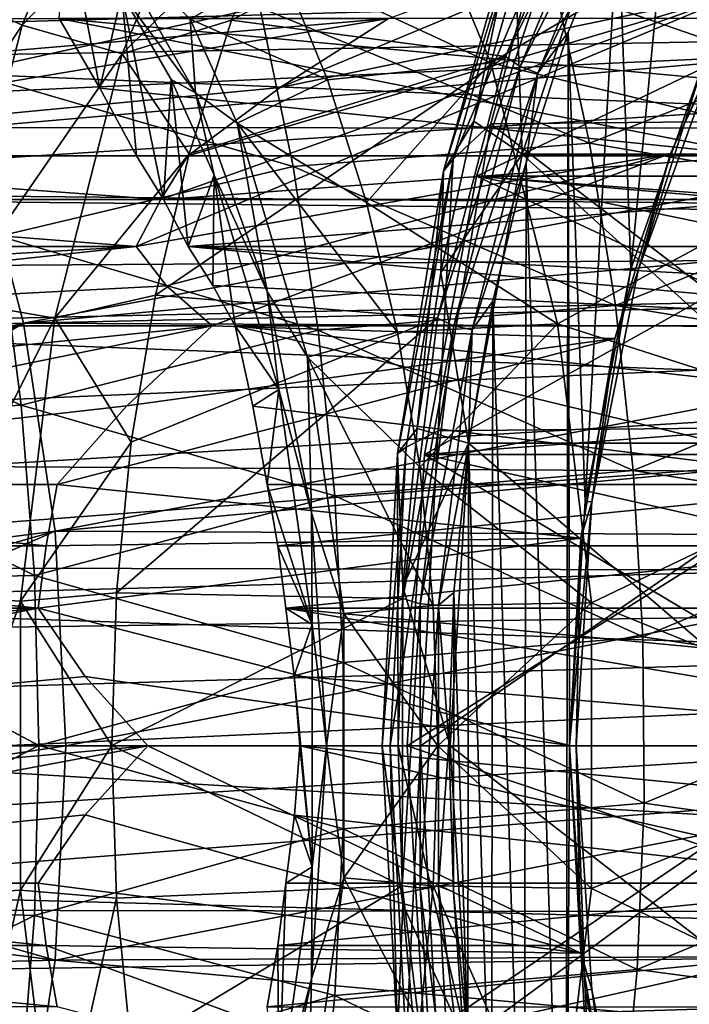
# Model space of a CAD drawing. Header units: metres. Extents: x -62 to 300, y -109 to 109.
# Tile 466 of 656: x -8.19 to -4.5, y 74.88 to 80.29. Entities that reach past the tile are written whole.
import ezdxf

# ---------------------------------------------------------------- set-up
doc = ezdxf.new("R2010")
doc.units = ezdxf.units.M
doc.layers.add('solid_500635', color=7, linetype='CONTINUOUS')

msp = doc.modelspace()

# ---------------------------------------------------------------- linework, layer by layer
at = {"layer": 'solid_500635'}
for points in [[(-4.417466, 80.073456, 2.821902), (-4.218666, 82.049034, 2.537986), (-4.574282, 81.504677, 3.045857)], [(-7.616088, 81.603874, 1.858202), (-8.67788, 80.500008, 2.80434), (-8.17476, 80.263252, 2.656068)], [(-7.616088, 81.603874, 1.858202), (-8.17476, 80.263252, 2.656068), (-7.086299, 81.392487, 1.942562)], [(-4.823761, 78.9216, 3.402151), (-4.574282, 81.504677, 3.045857), (-4.892355, 80.893906, 3.500114)], [(-4.823761, 78.9216, 3.402151), (-4.417466, 80.073456, 2.821902), (-4.574282, 81.504677, 3.045857)], [(-8.17476, 80.263252, 2.656068), (-7.622705, 80.105301, 2.708628), (-7.086299, 81.392487, 1.942562)], [(-7.086299, 81.392487, 1.942562), (-7.622705, 80.105301, 2.708628), (-6.742225, 80.976753, 2.436777)], [(-4.976132, 81.362434, 3.271071), (-6.742225, 80.976753, 2.436777), (-7.021434, 80.290833, 2.835532)], [(-5.513911, 80.091103, 4.039098), (-4.976132, 81.362434, 3.271071), (-7.021434, 80.290833, 2.835532)], [(-4.905675, 81.300552, 3.344793), (-4.976132, 81.362434, 3.271071), (-5.513911, 80.091103, 4.039098)], [(-5.594231, 80.055626, -11.842318), (-6.749703, 80.592758, -11.281786), (-6.124432, 81.325165, -11.085112)], [(-5.594231, 80.055626, -11.842318), (-6.124432, 81.325165, -11.085112), (-4.025136, 80.976173, -9.97673)], [(-4.905675, 81.300552, 3.344793), (-5.513911, 80.091103, 4.039098), (-5.432397, 80.036606, 4.09703)], [(-4.905675, 81.300552, 3.344793), (-5.432397, 80.036606, 4.09703), (-4.814424, 81.251503, 3.342193)], [(-5.37802, 80.522202, 5.937162), (-3.130936, 79.744148, 7.958333), (-2.653898, 81.300133, 7.277053)], [(-5.432397, 80.036606, 4.09703), (-5.33598, 79.999954, 4.087052), (-4.814424, 81.251503, 3.342193)], [(-4.814424, 81.251503, 3.342193), (-5.33598, 79.999954, 4.087052), (-4.892355, 80.893906, 3.500114)], [(-3.69134, 81.193893, 1.552592), (-6.753877, 79.91967, -1.641793), (-6.157928, 80.300003, -1.49257)], [(-3.69134, 81.193893, 1.552592), (-4.193948, 80.452454, 2.27039), (-6.753877, 79.91967, -1.641793)], [(-3.78326, 81.045486, -15.935816), (-3.562165, 80.197769, -16.172527), (-5.241414, 80.486336, -16.58148)], [(-7.622705, 80.105301, 2.708628), (-7.021434, 80.290833, 2.835532), (-6.742225, 80.976753, 2.436777)], [(-5.380132, 81.002693, 5.504711), (-5.44092, 80.906281, 5.272057), (-5.853741, 79.460861, 5.861627)], [(-5.801594, 79.527023, 6.106621), (-5.380132, 81.002693, 5.504711), (-5.853741, 79.460861, 5.861627)], [(-5.801594, 79.527023, 6.106621), (-5.37802, 80.522202, 5.937162), (-5.380132, 81.002693, 5.504711)], [(-5.594231, 80.055626, -11.842318), (-4.025136, 80.976173, -9.97673), (-3.512627, 79.554131, -10.708668)], [(-5.456802, 80.532196, 5.177951), (-4.941012, 81.002182, 4.441327), (-5.420593, 79.55397, 5.126239)], [(-3.372713, 79.55397, 6.56018), (-5.420593, 79.55397, 5.126239), (-4.941012, 81.002182, 4.441327)], [(-3.372713, 79.55397, 6.56018), (-4.941012, 81.002182, 4.441327), (-2.893132, 81.002182, 5.875268)], [(12.574971, 80.862549, 23.012272), (-11.607745, 80.638832, 6.1871), (-11.586486, 80.188698, 6.392387)], [(12.574971, 80.862549, 23.012272), (-11.586486, 80.188698, 6.392387), (-11.568948, 79.749001, 6.568489)], [(12.574971, 80.862549, 23.012272), (-11.568948, 79.749001, 6.568489), (-11.554354, 79.323891, 6.717024)], [(12.259946, 79.076836, 23.462057), (12.574971, 80.862549, 23.012272), (-11.554354, 79.323891, 6.717024)], [(-8.471573, 80.006927, -17.243778), (-8.691861, 80.872864, -16.970461), (-6.86617, 80.361298, -16.95417)], [(-5.853741, 79.460861, 5.861627), (-5.44092, 80.906281, 5.272057), (-5.688242, 79.735146, 5.508482)], [(-5.44092, 80.906281, 5.272057), (-5.456802, 80.532196, 5.177951), (-5.688242, 79.735146, 5.508482)], [(-5.33598, 79.999954, 4.087052), (-5.168789, 80.224709, 3.894902), (-4.892355, 80.893906, 3.500114)], [(-5.07552, 77.64341, 3.7617), (-4.892355, 80.893906, 3.500114), (-5.168789, 80.224709, 3.894902)], [(-5.07552, 77.64341, 3.7617), (-4.823761, 78.9216, 3.402151), (-4.892355, 80.893906, 3.500114)], [(-7.926737, 80.846664, -9.36723), (-7.747029, 79.917618, -8.513296), (-7.970221, 80.300003, -8.400066)], [(-7.926737, 80.846664, -9.36723), (-7.62478, 80.435585, -9.79847), (-7.747029, 79.917618, -8.513296)], [(-5.673002, 79.431885, 4.614993), (-5.211324, 80.826019, 3.955648), (2.396394, 79.431885, -6.909299)], [(-2.753867, 80.826019, 5.676377), (-5.211324, 80.826019, 3.955648), (-5.673002, 79.431885, 4.614993)], [(-3.215546, 79.431885, 6.335722), (-2.753867, 80.826019, 5.676377), (-5.673002, 79.431885, 4.614993)], [(-5.211324, 80.826019, 3.955648), (1.934715, 80.826019, -6.249954), (2.396394, 79.431885, -6.909299)], [(13.107772, 80.487099, 19.418039), (-10.24815, 80.067451, 3.303471), (-10.053918, 80.761131, 3.026078)], [(-7.219287, 79.890762, -10.551744), (-7.742338, 80.802666, -9.80475), (-7.248908, 80.296059, -10.568849)], [(-7.219287, 79.890762, -10.551744), (-7.62478, 80.435585, -9.79847), (-7.742338, 80.802666, -9.80475)], [(-2.59379, 80.212166, -8.717684), (-2.805136, 80.69722, -8.415842), (-8.836026, 80.675362, -12.660825)], [(-2.59379, 80.212166, -8.717684), (-8.836026, 80.675362, -12.660825), (-8.450482, 79.700417, -13.211438)], [(-7.248908, 80.296059, -10.568849), (-6.749703, 80.592758, -11.281786), (-6.49295, 79.963379, -11.648467)], [(-5.594231, 80.055626, -11.842318), (-6.49295, 79.963379, -11.648467), (-6.749703, 80.592758, -11.281786)], [(13.107772, 80.487099, 19.418039), (12.790582, 79.118797, 19.871248), (-10.24815, 80.067451, 3.303471)], [(-8.17476, 80.263252, 2.656068), (-8.67788, 80.500008, 2.80434), (-9.087569, 78.895729, 3.389436)], [(-6.86617, 80.361298, -16.95417), (-5.241414, 80.486336, -16.58148), (-5.051143, 79.613808, -16.800125)], [(-5.801594, 79.527023, 6.106621), (-5.594032, 79.720314, 6.245658), (-5.37802, 80.522202, 5.937162)], [(-5.688242, 79.735146, 5.508482), (-5.456802, 80.532196, 5.177951), (-5.420593, 79.55397, 5.126239)], [(-5.37802, 80.522202, 5.937162), (-5.594032, 79.720314, 6.245658), (-3.130936, 79.744148, 7.958333)], [(-3.562165, 80.197769, -16.172527), (-5.051143, 79.613808, -16.800125), (-5.241414, 80.486336, -16.58148)], [(-7.62478, 80.435585, -9.79847), (-7.545359, 79.543732, -8.635603), (-7.747029, 79.917618, -8.513296)], [(-7.62478, 80.435585, -9.79847), (-7.396704, 79.305206, -8.847904), (-7.545359, 79.543732, -8.635603)], [(-7.62478, 80.435585, -9.79847), (-7.353567, 79.963989, -10.185802), (-7.396704, 79.305206, -8.847904)], [(-7.219287, 79.890762, -10.551744), (-7.353567, 79.963989, -10.185802), (-7.62478, 80.435585, -9.79847)], [(-4.193948, 80.452454, 2.27039), (-7.546958, 79.046028, -1.324569), (-7.410143, 79.305206, -1.519961)], [(-4.193948, 80.452454, 2.27039), (-4.605484, 79.5569, 2.858124), (-7.546958, 79.046028, -1.324569)], [(-4.193948, 80.452454, 2.27039), (-7.410143, 79.305206, -1.519961), (-7.261487, 79.543732, -1.732263)], [(-4.193948, 80.452454, 2.27039), (-7.261487, 79.543732, -1.732263), (-6.753877, 79.91967, -1.641793)], [(-4.370607, 80.057098, 2.691045), (-4.605484, 79.5569, 2.858124), (-4.193948, 80.452454, 2.27039)], [(-8.471573, 80.006927, -17.243778), (-6.86617, 80.361298, -16.95417), (-6.682232, 79.486115, -17.177235)], [(-6.682232, 79.486115, -17.177235), (-6.86617, 80.361298, -16.95417), (-5.051143, 79.613808, -16.800125)], [(-10.695477, 79.543732, -4.136768), (-6.157928, 80.300003, -1.49257), (-6.753877, 79.91967, -1.641793)], [(-10.649629, 79.916542, -4.367426), (-6.157928, 80.300003, -1.49257), (-10.695477, 79.543732, -4.136768)], [(-10.649629, 79.916542, -4.367426), (-10.619456, 80.300003, -4.616565), (-6.157928, 80.300003, -1.49257)], [(-7.970221, 80.300003, -8.400066), (-4.11137, 79.543732, -6.231097), (-3.853152, 79.919151, -5.78569)], [(-7.747029, 79.917618, -8.513296), (-4.11137, 79.543732, -6.231097), (-7.970221, 80.300003, -8.400066)], [(-7.970221, 80.300003, -8.400066), (-3.853152, 79.919151, -5.78569), (-3.508692, 80.300003, -5.276071)], [(-7.622705, 80.105301, 2.708628), (-7.254835, 79.554718, 3.168862), (-7.021434, 80.290833, 2.835532)], [(-5.513911, 80.091103, 4.039098), (-7.021434, 80.290833, 2.835532), (-7.254835, 79.554718, 3.168862)], [(-6.991, 79.723404, -10.937179), (-7.248908, 80.296059, -10.568849), (-6.49295, 79.963379, -11.648467)], [(-7.219287, 79.890762, -10.551744), (-7.248908, 80.296059, -10.568849), (-6.991, 79.723404, -10.937179)], [(-8.17476, 80.263252, 2.656068), (-9.087569, 78.895729, 3.389436), (-8.56135, 78.74942, 3.208176)], [(-8.17476, 80.263252, 2.656068), (-8.56135, 78.74942, 3.208176), (-7.622705, 80.105301, 2.708628)], [(-2.407729, 79.695808, -8.98346), (-2.59379, 80.212166, -8.717684), (-8.450482, 79.700417, -13.211438)], [(-5.168789, 80.224709, 3.894902), (-5.400167, 79.505402, 4.225344), (-5.180425, 72.407288, 3.91152)], [(-5.33598, 79.999954, 4.087052), (-5.400167, 79.505402, 4.225344), (-5.168789, 80.224709, 3.894902)], [(-5.160835, 76.300255, 3.883543), (-5.168789, 80.224709, 3.894902), (-5.180425, 72.407288, 3.91152)], [(-5.160835, 76.300255, 3.883543), (-5.07552, 77.64341, 3.7617), (-5.168789, 80.224709, 3.894902)], [(-3.562165, 80.197769, -16.172527), (-3.387819, 79.330879, -16.362612), (-5.051143, 79.613808, -16.800125)], [(-8.56135, 78.74942, 3.208176), (-7.993887, 78.651802, 3.238732), (-7.622705, 80.105301, 2.708628)], [(-7.622705, 80.105301, 2.708628), (-7.993887, 78.651802, 3.238732), (-7.254835, 79.554718, 3.168862)], [(12.790582, 79.118797, 19.871248), (-10.410314, 79.342567, 3.535065), (-10.24815, 80.067451, 3.303471)], [(-5.513911, 80.091103, 4.039098), (-7.254835, 79.554718, 3.168862), (-7.439404, 78.778107, 3.432455)], [(-5.886932, 78.652107, 4.571828), (-5.513911, 80.091103, 4.039098), (-7.439404, 78.778107, 3.432455)], [(-5.594231, 80.055626, -11.842318), (-6.278222, 79.287331, -11.955131), (-6.49295, 79.963379, -11.648467)], [(-5.227264, 78.621307, -12.366401), (-6.278222, 79.287331, -11.955131), (-5.594231, 80.055626, -11.842318)], [(-5.432397, 80.036606, 4.09703), (-5.513911, 80.091103, 4.039098), (-5.886932, 78.652107, 4.571828)], [(-5.227264, 78.621307, -12.366401), (-5.594231, 80.055626, -11.842318), (-3.512627, 79.554131, -10.708668)], [(-4.782384, 78.914551, 3.279124), (-4.417466, 80.073456, 2.821902), (-4.823761, 78.9216, 3.402151)], [(-4.370607, 80.057098, 2.691045), (-4.417466, 80.073456, 2.821902), (-4.782384, 78.914551, 3.279124)], [(-4.370607, 80.057098, 2.691045), (-4.782384, 78.914551, 3.279124), (-4.605484, 79.5569, 2.858124)], [(-8.301075, 79.101814, -17.462095), (-8.471573, 80.006927, -17.243778), (-6.682232, 79.486115, -17.177235)], [(-5.432397, 80.036606, 4.09703), (-5.886932, 78.652107, 4.571828), (-5.79688, 78.609344, 4.617564)], [(-5.432397, 80.036606, 4.09703), (-5.79688, 78.609344, 4.617564), (-5.33598, 79.999954, 4.087052)], [(-5.79688, 78.609344, 4.617564), (-5.696887, 78.5867, 4.602481), (-5.33598, 79.999954, 4.087052)], [(-5.33598, 79.999954, 4.087052), (-5.696887, 78.5867, 4.602481), (-5.400167, 79.505402, 4.225344)], [(-7.353567, 79.963989, -10.185802), (-7.259889, 79.046028, -9.043297), (-7.396704, 79.305206, -8.847904)], [(-7.353567, 79.963989, -10.185802), (-7.117076, 79.438873, -10.523545), (-7.259889, 79.046028, -9.043297)], [(-7.219287, 79.890762, -10.551744), (-7.117076, 79.438873, -10.523545), (-7.353567, 79.963989, -10.185802)], [(-6.991, 79.723404, -10.937179), (-6.49295, 79.963379, -11.648467), (-6.278222, 79.287331, -11.955131)], [(-10.695477, 79.543732, -4.136768), (-6.753877, 79.91967, -1.641793), (-7.261487, 79.543732, -1.732263)], [(-7.747029, 79.917618, -8.513296), (-7.545359, 79.543732, -8.635603), (-4.11137, 79.543732, -6.231097)], [(-6.825741, 78.79879, -11.113787), (-7.219287, 79.890762, -10.551744), (-6.991, 79.723404, -10.937179)], [(-6.825741, 78.79879, -11.113787), (-7.117076, 79.438873, -10.523545), (-7.219287, 79.890762, -10.551744)], [(-5.869981, 78.902115, 5.768032), (-5.688242, 79.735146, 5.508482), (-5.420593, 79.55397, 5.126239)], [(-5.853741, 79.460861, 5.861627), (-5.688242, 79.735146, 5.508482), (-5.869981, 78.902115, 5.768032)], [(-5.594032, 79.720314, 6.245658), (-3.424694, 78.055817, 8.377863), (-3.130936, 79.744148, 7.958333)], [(-8.166621, 78.624596, -13.616835), (-8.450482, 79.700417, -13.211438), (-10.834811, 77.974083, -12.408735)], [(-2.407729, 79.695808, -8.98346), (-8.450482, 79.700417, -13.211438), (-8.166621, 78.624596, -13.616835)], [(-2.249492, 79.156105, -9.209423), (-2.407729, 79.695808, -8.98346), (-8.166621, 78.624596, -13.616835)], [(-6.991, 79.723404, -10.937179), (-6.278222, 79.287331, -11.955131), (-6.108495, 78.574089, -12.197527)], [(-6.603087, 78.437241, -11.491177), (-6.991, 79.723404, -10.937179), (-6.108495, 78.574089, -12.197527)], [(-6.825741, 78.79879, -11.113787), (-6.991, 79.723404, -10.937179), (-6.603087, 78.437241, -11.491177)], [(-5.594032, 79.720314, 6.245658), (-5.884781, 78.032593, 6.660892), (-3.424694, 78.055817, 8.377863)], [(-5.801594, 79.527023, 6.106621), (-5.884781, 78.032593, 6.660892), (-5.594032, 79.720314, 6.245658)], [(-6.682232, 79.486115, -17.177235), (-5.051143, 79.613808, -16.800125), (-4.907794, 78.720467, -16.968241)], [(-3.387819, 79.330879, -16.362612), (-4.907794, 78.720467, -16.968241), (-5.051143, 79.613808, -16.800125)], [(-10.844132, 79.305206, -3.924467), (-10.695477, 79.543732, -4.136768), (-7.410143, 79.305206, -1.519961)], [(-10.695477, 79.543732, -4.136768), (-7.261487, 79.543732, -1.732263), (-7.410143, 79.305206, -1.519961)], [(-7.993887, 78.651802, 3.238732), (-7.439404, 78.778107, 3.432455), (-7.254835, 79.554718, 3.168862)], [(-4.605484, 79.5569, 2.858124), (-7.37975, 78.829285, -0.749185), (-7.546958, 79.046028, -1.324569)], [(-7.545359, 79.543732, -8.635603), (-7.396704, 79.305206, -8.847904), (-4.11137, 79.543732, -6.231097)], [(-7.396704, 79.305206, -8.847904), (-3.962714, 79.305206, -6.443399), (-4.11137, 79.543732, -6.231097)], [(-4.605484, 79.5569, 2.858124), (-7.127616, 78.609398, -0.107712), (-7.37975, 78.829285, -0.749185)], [(-4.605484, 79.5569, 2.858124), (-4.910746, 78.540611, 3.294084), (-7.127616, 78.609398, -0.107712)], [(-5.801594, 79.527023, 6.106621), (-5.853741, 79.460861, 5.861627), (-6.107194, 77.907806, 6.223596)], [(-6.060352, 77.94146, 6.476166), (-5.801594, 79.527023, 6.106621), (-6.107194, 77.907806, 6.223596)], [(-6.060352, 77.94146, 6.476166), (-5.884781, 78.032593, 6.660892), (-5.801594, 79.527023, 6.106621)], [(-5.869981, 78.902115, 5.768032), (-5.420593, 79.55397, 5.126239), (-5.717035, 77.963486, 5.549603)], [(-3.669155, 77.963486, 6.983544), (-5.717035, 77.963486, 5.549603), (-5.420593, 79.55397, 5.126239)], [(-3.669155, 77.963486, 6.983544), (-5.420593, 79.55397, 5.126239), (-3.372713, 79.55397, 6.56018)], [(-5.227264, 78.621307, -12.366401), (-3.512627, 79.554131, -10.708668), (-3.194469, 77.96891, -11.163045)], [(-4.782384, 78.914551, 3.279124), (-4.910746, 78.540611, 3.294084), (-4.605484, 79.5569, 2.858124)], [(-8.301075, 79.101814, -17.462095), (-6.682232, 79.486115, -17.177235), (-6.545046, 78.58651, -17.347046)], [(-6.545046, 78.58651, -17.347046), (-6.682232, 79.486115, -17.177235), (-4.907794, 78.720467, -16.968241)], [(-6.107194, 77.907806, 6.223596), (-5.853741, 79.460861, 5.861627), (-6.000257, 78.044701, 5.954086)], [(-5.853741, 79.460861, 5.861627), (-5.869981, 78.902115, 5.768032), (-6.000257, 78.044701, 5.954086)], [(-5.696887, 78.5867, 4.602481), (-5.583477, 78.745483, 4.487137), (-5.400167, 79.505402, 4.225344)], [(-5.400167, 79.505402, 4.225344), (-5.583477, 78.745483, 4.487137), (-5.409633, 73.128593, 4.238863)], [(-5.400167, 79.505402, 4.225344), (-5.409633, 73.128593, 4.238863), (-5.180425, 72.407288, 3.91152)], [(-7.117076, 79.438873, -10.523545), (-7.123663, 78.830788, -9.403027), (-7.259889, 79.046028, -9.043297)], [(-7.117076, 79.438873, -10.523545), (-7.000533, 78.609398, -9.784925), (-7.123663, 78.830788, -9.403027)], [(-7.117076, 79.438873, -10.523545), (-6.761408, 78.25956, -11.031492), (-7.000533, 78.609398, -9.784925)], [(-6.825741, 78.79879, -11.113787), (-6.761408, 78.25956, -11.031492), (-7.117076, 79.438873, -10.523545)], [(-5.958337, 77.900826, 5.022494), (-5.673002, 79.431885, 4.614993), (-2.89051, 78.132027, 0.641183)], [(-3.215546, 79.431885, 6.335722), (-5.673002, 79.431885, 4.614993), (-5.958337, 77.900826, 5.022494)], [(-3.500881, 77.900826, 6.743223), (-3.215546, 79.431885, 6.335722), (-5.958337, 77.900826, 5.022494)], [(-5.673002, 79.431885, 4.614993), (-2.455695, 78.768105, 0.020203), (-2.89051, 78.132027, 0.641183)], [(-5.673002, 79.431885, 4.614993), (-1.922089, 79.106712, -0.741866), (-2.455695, 78.768105, 0.020203)], [(-5.673002, 79.431885, 4.614993), (-1.354519, 79.106712, -1.55244), (-1.922089, 79.106712, -0.741866)], [(-5.673002, 79.431885, 4.614993), (2.396394, 79.431885, -6.909299), (-1.354519, 79.106712, -1.55244)], [(12.259946, 79.076836, 23.462057), (-11.554354, 79.323891, 6.717024), (-11.542088, 78.921631, 6.838874)], [(-10.980947, 79.046028, -3.729074), (-10.844132, 79.305206, -3.924467), (-7.546958, 79.046028, -1.324569)], [(-10.844132, 79.305206, -3.924467), (-7.410143, 79.305206, -1.519961), (-7.546958, 79.046028, -1.324569)], [(12.790582, 79.118797, 19.871248), (-10.537295, 78.600906, 3.716413), (-10.410314, 79.342567, 3.535065)], [(-7.396704, 79.305206, -8.847904), (-7.259889, 79.046028, -9.043297), (-3.962714, 79.305206, -6.443399)], [(-7.259889, 79.046028, -9.043297), (-3.825899, 79.046028, -6.638792), (-3.962714, 79.305206, -6.443399)], [(-3.387819, 79.330879, -16.362612), (-3.25923, 78.449837, -16.504965), (-4.907794, 78.720467, -16.968241)], [(-5.227264, 78.621307, -12.366401), (-6.108495, 78.574089, -12.197527), (-6.278222, 79.287331, -11.955131)], [(-2.119727, 78.597534, -9.394545), (-2.249492, 79.156105, -9.209423), (-8.166621, 78.624596, -13.616835)], [(12.259946, 79.076836, 23.462057), (-11.542088, 78.921631, 6.838874), (-11.532309, 78.548386, 6.935847)], [(12.259946, 79.076836, 23.462057), (-11.532309, 78.548386, 6.935847), (-11.521492, 78.064415, 7.039257)], [(12.259946, 79.076836, 23.462057), (-11.521492, 78.064415, 7.039257), (-11.514074, 77.657448, 7.106938)], [(12.259946, 79.076836, 23.462057), (-11.514074, 77.657448, 7.106938), (-11.508686, 77.283394, 7.153711)], [(12.100399, 77.229698, 23.689852), (12.259946, 79.076836, 23.462057), (-11.508686, 77.283394, 7.153711)], [(12.790582, 79.118797, 19.871248), (12.602842, 77.708221, 20.139517), (-10.537295, 78.600906, 3.716413)], [(-8.179523, 78.173363, -17.619841), (-9.834642, 78.923462, -17.554918), (-8.301075, 79.101814, -17.462095)], [(-8.179523, 78.173363, -17.619841), (-8.301075, 79.101814, -17.462095), (-6.545046, 78.58651, -17.347046)], [(-11.589144, 78.609398, -3.231708), (-7.546958, 79.046028, -1.324569), (-7.37975, 78.829285, -0.749185)], [(-11.273255, 78.83017, -3.477324), (-7.546958, 79.046028, -1.324569), (-11.589144, 78.609398, -3.231708)], [(-11.273255, 78.83017, -3.477324), (-10.980947, 79.046028, -3.729074), (-7.546958, 79.046028, -1.324569)], [(-7.259889, 79.046028, -9.043297), (-2.539005, 78.609398, -6.660928), (-3.227154, 78.828987, -6.678475)], [(-7.123663, 78.830788, -9.403027), (-2.539005, 78.609398, -6.660928), (-7.259889, 79.046028, -9.043297)], [(-7.259889, 79.046028, -9.043297), (-3.227154, 78.828987, -6.678475), (-3.825899, 79.046028, -6.638792)], [(-8.179523, 78.173363, -17.619841), (-9.800635, 78.076706, -17.698694), (-9.834642, 78.923462, -17.554918)], [(-5.038011, 77.640892, 3.644196), (-4.823761, 78.9216, 3.402151), (-5.07552, 77.64341, 3.7617)], [(-4.782384, 78.914551, 3.279124), (-4.823761, 78.9216, 3.402151), (-5.038011, 77.640892, 3.644196)], [(-4.782384, 78.914551, 3.279124), (-5.038011, 77.640892, 3.644196), (-4.910746, 78.540611, 3.294084)], [(-6.000257, 78.044701, 5.954086), (-5.869981, 78.902115, 5.768032), (-5.717035, 77.963486, 5.549603)], [(-11.589144, 78.609398, -3.231708), (-7.37975, 78.829285, -0.749185), (-7.127616, 78.609398, -0.107712)], [(-7.123663, 78.830788, -9.403027), (-7.000533, 78.609398, -9.784925), (-2.539005, 78.609398, -6.660928)], [(-8.56135, 78.74942, 3.208176), (-8.758963, 77.12854, 3.490397), (-7.993887, 78.651802, 3.238732)], [(-7.993887, 78.651802, 3.238732), (-7.573051, 77.969711, 3.623323), (-7.439404, 78.778107, 3.432455)], [(-5.886932, 78.652107, 4.571828), (-7.439404, 78.778107, 3.432455), (-7.573051, 77.969711, 3.623323)], [(-6.581432, 77.581528, -11.462696), (-6.825741, 78.79879, -11.113787), (-6.603087, 78.437241, -11.491177)], [(-6.581432, 77.581528, -11.462696), (-6.761408, 78.25956, -11.031492), (-6.825741, 78.79879, -11.113787)], [(-6.545046, 78.58651, -17.347046), (-4.907794, 78.720467, -16.968241), (-4.809873, 77.813278, -17.083838)], [(-5.583477, 78.745483, 4.487137), (-5.716481, 77.954269, 4.677087), (-5.59069, 73.890182, 4.497439)], [(-5.696887, 78.5867, 4.602481), (-5.716481, 77.954269, 4.677087), (-5.583477, 78.745483, 4.487137)], [(-5.583477, 78.745483, 4.487137), (-5.59069, 73.890182, 4.497439), (-5.409633, 73.128593, 4.238863)], [(-3.25923, 78.449837, -16.504965), (-4.809873, 77.813278, -17.083838), (-4.907794, 78.720467, -16.968241)], [(-8.758963, 77.12854, 3.490397), (-8.183624, 77.09552, 3.509705), (-7.993887, 78.651802, 3.238732)], [(-7.993887, 78.651802, 3.238732), (-8.183624, 77.09552, 3.509705), (-7.573051, 77.969711, 3.623323)], [(-5.886932, 78.652107, 4.571828), (-7.573051, 77.969711, 3.623323), (-7.653924, 77.140366, 3.738818)], [(-6.078861, 77.108948, 4.845931), (-5.886932, 78.652107, 4.571828), (-7.653924, 77.140366, 3.738818)], [(-5.79688, 78.609344, 4.617564), (-5.886932, 78.652107, 4.571828), (-6.078861, 77.108948, 4.845931)], [(-11.492333, 78.166626, -3.16392), (-11.589144, 78.609398, -3.231708), (-7.127616, 78.609398, -0.107712)], [(-11.492333, 78.166626, -3.16392), (-7.127616, 78.609398, -0.107712), (-11.414723, 77.736137, -3.109577)], [(-11.414723, 77.736137, -3.109577), (-7.127616, 78.609398, -0.107712), (-7.597615, 78.170235, -0.436809)], [(-8.166621, 78.624596, -13.616835), (-10.834811, 77.974083, -12.408735), (-10.764545, 77.551521, -12.525421)], [(-8.166621, 78.624596, -13.616835), (-10.764545, 77.551521, -12.525421), (-10.715466, 77.130867, -12.606585)], [(-7.992864, 77.479797, -13.864985), (-8.166621, 78.624596, -13.616835), (-10.715466, 77.130867, -12.606585)], [(12.602842, 77.708221, 20.139517), (-10.627637, 77.849167, 3.845434), (-10.537295, 78.600906, 3.716413)], [(-8.179523, 78.173363, -17.619841), (-6.545046, 78.58651, -17.347046), (-6.453445, 77.673996, -17.460722)], [(-2.119727, 78.597534, -9.394545), (-8.166621, 78.624596, -13.616835), (-7.992864, 77.479797, -13.864985)], [(-2.019232, 78.026161, -9.537859), (-2.119727, 78.597534, -9.394545), (-7.992864, 77.479797, -13.864985)], [(-4.910746, 78.540611, 3.294084), (-7.597615, 78.170235, -0.436809), (-7.127616, 78.609398, -0.107712)], [(-7.000533, 78.609398, -9.784925), (-3.392123, 77.736137, -7.258288), (-3.009583, 78.16964, -6.990431)], [(-6.90397, 78.167862, -9.71731), (-3.392123, 77.736137, -7.258288), (-7.000533, 78.609398, -9.784925)], [(-7.000533, 78.609398, -9.784925), (-3.009583, 78.16964, -6.990431), (-2.539005, 78.609398, -6.660928)], [(-6.761408, 78.25956, -11.031492), (-6.90397, 78.167862, -9.71731), (-7.000533, 78.609398, -9.784925)], [(-6.453445, 77.673996, -17.460722), (-6.545046, 78.58651, -17.347046), (-4.809873, 77.813278, -17.083838)], [(-5.227264, 78.621307, -12.366401), (-5.985734, 77.832443, -12.372847), (-6.108495, 78.574089, -12.197527)], [(-5.79688, 78.609344, 4.617564), (-6.078861, 77.108948, 4.845931), (-5.983192, 77.081161, 4.883646)], [(-5.039676, 77.085274, -12.634304), (-5.985734, 77.832443, -12.372847), (-5.227264, 78.621307, -12.366401)], [(-5.79688, 78.609344, 4.617564), (-5.983192, 77.081161, 4.883646), (-5.696887, 78.5867, 4.602481)], [(-5.983192, 77.081161, 4.883646), (-5.881372, 77.073502, 4.865952), (-5.696887, 78.5867, 4.602481)], [(-5.696887, 78.5867, 4.602481), (-5.881372, 77.073502, 4.865952), (-5.716481, 77.954269, 4.677087)], [(-5.039676, 77.085274, -12.634304), (-5.227264, 78.621307, -12.366401), (-3.194469, 77.96891, -11.163045)], [(-4.910746, 78.540611, 3.294084), (-7.980734, 77.736137, -0.705072), (-7.597615, 78.170235, -0.436809)], [(-4.910746, 78.540611, 3.294084), (-5.098472, 77.441566, 3.562184), (-7.980734, 77.736137, -0.705072)], [(-6.603087, 78.437241, -11.491177), (-6.108495, 78.574089, -12.197527), (-5.985734, 77.832443, -12.372847)], [(-5.038011, 77.640892, 3.644196), (-5.098472, 77.441566, 3.562184), (-4.910746, 78.540611, 3.294084)], [(-6.603087, 78.437241, -11.491177), (-5.985734, 77.832443, -12.372847), (-5.911403, 77.071365, -12.479003)], [(-6.403328, 77.026672, -11.776462), (-6.603087, 78.437241, -11.491177), (-5.911403, 77.071365, -12.479003)], [(-6.581432, 77.581528, -11.462696), (-6.603087, 78.437241, -11.491177), (-6.403328, 77.026672, -11.776462)], [(-3.25923, 78.449837, -16.504965), (-3.174886, 77.556778, -16.598886), (-4.809873, 77.813278, -17.083838)], [(-6.761408, 78.25956, -11.031492), (-6.826112, 77.736137, -9.662794), (-6.90397, 78.167862, -9.71731)], [(-6.761408, 78.25956, -11.031492), (-6.578267, 76.966225, -11.293045), (-6.826112, 77.736137, -9.662794)], [(-6.581432, 77.581528, -11.462696), (-6.578267, 76.966225, -11.293045), (-6.761408, 78.25956, -11.031492)], [(-11.414723, 77.736137, -3.109577), (-7.597615, 78.170235, -0.436809), (-7.980734, 77.736137, -0.705072)], [(-8.106294, 77.236404, -17.714445), (-9.800635, 78.076706, -17.698694), (-8.179523, 78.173363, -17.619841)], [(-8.106294, 77.236404, -17.714445), (-8.179523, 78.173363, -17.619841), (-6.453445, 77.673996, -17.460722)], [(-6.90397, 78.167862, -9.71731), (-6.826112, 77.736137, -9.662794), (-3.392123, 77.736137, -7.258288)], [(-5.958337, 77.900826, 5.022494), (-2.89051, 78.132027, 0.641183), (-3.174406, 77.274712, 1.046628)], [(-8.106294, 77.236404, -17.714445), (-9.779888, 77.203079, -17.788448), (-9.800635, 78.076706, -17.698694)], [(-6.107194, 77.907806, 6.223596), (-6.000257, 78.044701, 5.954086), (-6.078362, 77.174248, 6.065629)], [(-6.078362, 77.174248, 6.065629), (-6.000257, 78.044701, 5.954086), (-5.717035, 77.963486, 5.549603)], [(-3.424694, 78.055817, 8.377863), (-5.98134, 76.300003, 6.798792), (-3.523884, 76.300003, 8.519522)], [(-5.884781, 78.032593, 6.660892), (-5.98134, 76.300003, 6.798792), (-3.424694, 78.055817, 8.377863)], [(-1.948488, 77.450157, -9.638888), (-2.019232, 78.026161, -9.537859), (-7.992864, 77.479797, -13.864985)], [(-6.147595, 76.300003, 6.600762), (-5.98134, 76.300003, 6.798792), (-5.884781, 78.032593, 6.660892)], [(-6.147595, 76.300003, 6.600762), (-5.884781, 78.032593, 6.660892), (-6.060352, 77.94146, 6.476166)], [(-8.183624, 77.09552, 3.509705), (-7.653924, 77.140366, 3.738818), (-7.573051, 77.969711, 3.623323)], [(-6.060352, 77.94146, 6.476166), (-6.107194, 77.907806, 6.223596), (-6.192649, 76.300003, 6.345637)], [(-6.147595, 76.300003, 6.600762), (-6.060352, 77.94146, 6.476166), (-6.192649, 76.300003, 6.345637)], [(-6.078362, 77.174248, 6.065629), (-5.717035, 77.963486, 5.549603), (-5.817339, 76.300003, 5.692852)], [(-5.881372, 77.073502, 4.865952), (-5.797464, 77.142029, 4.792743), (-5.716481, 77.954269, 4.677087)], [(-3.769459, 76.300003, 7.126793), (-5.817339, 76.300003, 5.692852), (-5.717035, 77.963486, 5.549603)], [(-5.716481, 77.954269, 4.677087), (-5.797464, 77.142029, 4.792743), (-5.721354, 74.682678, 4.684046)], [(-5.716481, 77.954269, 4.677087), (-5.721354, 74.682678, 4.684046), (-5.59069, 73.890182, 4.497439)], [(-3.669155, 77.963486, 6.983544), (-3.769459, 76.300003, 7.126793), (-5.717035, 77.963486, 5.549603)], [(-5.039676, 77.085274, -12.634304), (-3.194469, 77.96891, -11.163045), (-3.086613, 76.300003, -11.31708)], [(-6.192649, 76.300003, 6.345637), (-6.107194, 77.907806, 6.223596), (-6.104128, 76.300003, 6.102428)], [(-6.107194, 77.907806, 6.223596), (-6.078362, 77.174248, 6.065629), (-6.104128, 76.300003, 6.102428)], [(-6.054842, 76.300003, 5.160318), (-5.958337, 77.900826, 5.022494), (-3.272997, 76.300003, 1.187431)], [(-3.500881, 77.900826, 6.743223), (-5.958337, 77.900826, 5.022494), (-6.054842, 76.300003, 5.160318)], [(-3.597387, 76.300003, 6.881047), (-3.500881, 77.900826, 6.743223), (-6.054842, 76.300003, 5.160318)], [(-5.958337, 77.900826, 5.022494), (-3.174406, 77.274712, 1.046628), (-3.272997, 76.300003, 1.187431)], [(12.602842, 77.708221, 20.139517), (-10.682458, 77.082214, 3.923727), (-10.627637, 77.849167, 3.845434)], [(-5.039676, 77.085274, -12.634304), (-5.911403, 77.071365, -12.479003), (-5.985734, 77.832443, -12.372847)], [(-6.453445, 77.673996, -17.460722), (-4.809873, 77.813278, -17.083838), (-4.757113, 76.898964, -17.145937)], [(-3.174886, 77.556778, -16.598886), (-4.757113, 76.898964, -17.145937), (-4.809873, 77.813278, -17.083838)], [(-11.475056, 77.399979, -3.023415), (-11.414723, 77.736137, -3.109577), (-8.041066, 77.399979, -0.61891)], [(-11.414723, 77.736137, -3.109577), (-7.980734, 77.736137, -0.705072), (-8.041066, 77.399979, -0.61891)], [(-5.098472, 77.441566, 3.562184), (-8.041066, 77.399979, -0.61891), (-7.980734, 77.736137, -0.705072)], [(-6.826112, 77.736137, -9.662794), (-6.765781, 77.399979, -9.748956), (-3.392123, 77.736137, -7.258288)], [(-6.578267, 76.966225, -11.293045), (-6.765781, 77.399979, -9.748956), (-6.826112, 77.736137, -9.662794)], [(-6.765781, 77.399979, -9.748956), (-3.331791, 77.399979, -7.34445), (-3.392123, 77.736137, -7.258288)], [(12.602842, 77.708221, 20.139517), (12.541672, 76.300003, 20.226536), (-10.682458, 77.082214, 3.923727)], [(-8.106294, 77.236404, -17.714445), (-6.453445, 77.673996, -17.460722), (-6.407399, 76.757179, -17.517479)], [(-6.407399, 76.757179, -17.517479), (-6.453445, 77.673996, -17.460722), (-4.757113, 76.898964, -17.145937)], [(-5.038011, 77.640892, 3.644196), (-5.07552, 77.64341, 3.7617), (-5.160835, 76.300255, 3.883543)], [(-5.038011, 77.640892, 3.644196), (-5.160835, 76.300255, 3.883543), (-5.124668, 76.300003, 3.767956)], [(-5.038011, 77.640892, 3.644196), (-5.124668, 76.300003, 3.767956), (-5.098472, 77.441566, 3.562184)], [(-6.498611, 76.300003, -11.580976), (-6.581432, 77.581528, -11.462696), (-6.403328, 77.026672, -11.776462)], [(-6.498611, 76.300003, -11.580976), (-6.578267, 76.966225, -11.293045), (-6.581432, 77.581528, -11.462696)], [(-3.174886, 77.556778, -16.598886), (-3.134776, 76.656586, -16.643496), (-4.757113, 76.898964, -17.145937)], [(-7.992864, 77.479797, -13.864985), (-10.715466, 77.130867, -12.606585), (-10.686229, 76.712822, -12.65419)], [(-7.992864, 77.479797, -13.864985), (-10.686229, 76.712822, -12.65419), (-10.676812, 76.300003, -12.669705)], [(-7.992864, 77.479797, -13.864985), (-10.676812, 76.300003, -12.669705), (-7.934367, 76.300003, -13.948528)], [(-1.948488, 77.450157, -9.638888), (-7.992864, 77.479797, -13.864985), (-7.934367, 76.300003, -13.948528)], [(-1.948488, 77.450157, -9.638888), (-7.934367, 76.300003, -13.948528), (-1.89312, 76.300003, -9.718403)], [(-11.519214, 77.056267, -2.960351), (-11.475056, 77.399979, -3.023415), (-8.085224, 77.056267, -0.555845)], [(-11.475056, 77.399979, -3.023415), (-8.041066, 77.399979, -0.61891), (-8.085224, 77.056267, -0.555845)], [(-5.098472, 77.441566, 3.562184), (-8.085224, 77.056267, -0.555845), (-8.041066, 77.399979, -0.61891)], [(-5.098472, 77.441566, 3.562184), (-5.161843, 76.30024, 3.652687), (-8.085224, 77.056267, -0.555845)], [(-6.765781, 77.399979, -9.748956), (-6.721623, 77.056267, -9.81202), (-3.331791, 77.399979, -7.34445)], [(-6.578267, 76.966225, -11.293045), (-6.721623, 77.056267, -9.81202), (-6.765781, 77.399979, -9.748956)], [(-6.721623, 77.056267, -9.81202), (-3.287633, 77.056267, -7.407515), (-3.331791, 77.399979, -7.34445)], [(-5.124668, 76.300003, 3.767956), (-5.161843, 76.30024, 3.652687), (-5.098472, 77.441566, 3.562184)], [(12.100399, 77.229698, 23.689852), (-11.508686, 77.283394, 7.153711), (-11.504788, 76.907928, 7.185776)], [(-8.08169, 76.301353, -17.745842), (-9.779888, 77.203079, -17.788448), (-8.106294, 77.236404, -17.714445)], [(-8.08169, 76.301353, -17.745842), (-8.106294, 77.236404, -17.714445), (-6.407399, 76.757179, -17.517479)], [(12.100399, 77.229698, 23.689852), (-11.504131, 75.77552, 7.190878), (-11.50768, 75.399231, 7.162058)], [(12.100772, 75.361694, 23.68932), (12.100399, 77.229698, 23.689852), (-11.50768, 75.399231, 7.162058)], [(12.100399, 77.229698, 23.689852), (-11.504788, 76.907928, 7.185776), (-11.502584, 76.530205, 7.202878)], [(12.100399, 77.229698, 23.689852), (-11.502346, 76.153015, 7.204589), (-11.504131, 75.77552, 7.190878)], [(12.100399, 77.229698, 23.689852), (-11.502584, 76.530205, 7.202878), (-11.502346, 76.153015, 7.204589)], [(-8.08169, 76.301353, -17.745842), (-9.772872, 76.312286, -17.8197), (-9.779888, 77.203079, -17.788448)], [(-8.758963, 77.12854, 3.490397), (-8.758963, 75.471443, 3.490396), (-8.183624, 77.09552, 3.509705)], [(-8.183624, 77.09552, 3.509705), (-7.681013, 76.300285, 3.777507), (-7.653924, 77.140366, 3.738818)], [(-6.078861, 77.108948, 4.845931), (-7.653924, 77.140366, 3.738818), (-7.681013, 76.300285, 3.777507)], [(-6.078362, 77.174248, 6.065629), (-5.817339, 76.300003, 5.692852), (-6.104128, 76.300003, 6.102428)], [(-5.881372, 77.073502, 4.865952), (-5.825395, 76.318977, 4.832632), (-5.797464, 77.142029, 4.792743)], [(-5.797464, 77.142029, 4.792743), (-5.825395, 76.318977, 4.832632), (-5.799919, 75.495682, 4.796249)], [(-5.797464, 77.142029, 4.792743), (-5.799919, 75.495682, 4.796249), (-5.721354, 74.682678, 4.684046)], [(-10.682458, 77.082214, 3.923727), (12.541672, 76.300003, 20.226536), (-10.701767, 76.300003, 3.951303)], [(-8.758963, 75.471443, 3.490396), (-8.183623, 75.504471, 3.509704), (-8.183624, 77.09552, 3.509705)], [(-8.183624, 77.09552, 3.509705), (-8.183623, 75.504471, 3.509704), (-7.681013, 76.300285, 3.777507)], [(-6.081219, 75.529869, 4.849298), (-6.078861, 77.108948, 4.845931), (-7.681013, 76.300285, 3.777507)], [(-6.403328, 77.026672, -11.776462), (-5.911403, 77.071365, -12.479003), (-5.886487, 76.300011, -12.514587)], [(-5.983192, 77.081161, 4.883646), (-6.078861, 77.108948, 4.845931), (-6.081219, 75.529869, 4.849298)], [(-5.983192, 77.081161, 4.883646), (-6.081219, 75.529869, 4.849298), (-5.983192, 75.518837, 4.883646)], [(-5.983192, 77.081161, 4.883646), (-5.983192, 75.518837, 4.883646), (-5.881372, 77.073502, 4.865952)], [(-5.983192, 75.518837, 4.883646), (-5.881372, 75.526497, 4.865952), (-5.881372, 77.073502, 4.865952)], [(-5.039676, 77.085274, -12.634304), (-5.886487, 76.300011, -12.514587), (-5.911403, 77.071365, -12.479003)], [(-5.039672, 75.514786, -12.634309), (-5.886487, 76.300011, -12.514587), (-5.039676, 77.085274, -12.634304)], [(-5.881372, 77.073502, 4.865952), (-5.881372, 75.526497, 4.865952), (-5.825395, 76.318977, 4.832632)], [(-5.039672, 75.514786, -12.634309), (-5.039676, 77.085274, -12.634304), (-3.086613, 76.300003, -11.31708)], [(-11.944075, 76.300003, -2.724815), (-8.085224, 77.056267, -0.555845), (-7.827006, 76.680847, -0.110438)], [(-11.720883, 76.682381, -2.838044), (-8.085224, 77.056267, -0.555845), (-11.944075, 76.300003, -2.724815)], [(-11.720883, 76.682381, -2.838044), (-11.519214, 77.056267, -2.960351), (-8.085224, 77.056267, -0.555845)], [(-5.161843, 76.30024, 3.652687), (-7.827006, 76.680847, -0.110438), (-8.085224, 77.056267, -0.555845)], [(-6.721623, 77.056267, -9.81202), (-2.184074, 76.300003, -7.167821), (-2.780022, 76.680336, -7.317045)], [(-6.675775, 76.683456, -10.042678), (-2.184074, 76.300003, -7.167821), (-6.721623, 77.056267, -9.81202)], [(-6.721623, 77.056267, -9.81202), (-2.780022, 76.680336, -7.317045), (-3.287633, 77.056267, -7.407515)], [(-6.578267, 76.966225, -11.293045), (-6.675775, 76.683456, -10.042678), (-6.721623, 77.056267, -9.81202)], [(-6.498611, 76.300003, -11.580976), (-6.403328, 77.026672, -11.776462), (-6.403297, 75.573769, -11.776505)], [(-6.403297, 75.573769, -11.776505), (-6.403328, 77.026672, -11.776462), (-5.886487, 76.300011, -12.514587)], [(-6.578267, 76.966225, -11.293045), (-6.578242, 75.634132, -11.29308), (-6.675775, 76.683456, -10.042678)], [(-6.498611, 76.300003, -11.580976), (-6.578242, 75.634132, -11.29308), (-6.578267, 76.966225, -11.293045)], [(-6.407399, 76.757179, -17.517479), (-4.757113, 76.898964, -17.145937), (-4.750012, 75.983795, -17.154238)], [(-3.134776, 76.656586, -16.643496), (-4.750012, 75.983795, -17.154238), (-4.757113, 76.898964, -17.145937)], [(-8.08169, 76.301353, -17.745842), (-6.407399, 76.757179, -17.517479), (-6.407418, 75.842163, -17.51746)], [(-6.407418, 75.842163, -17.51746), (-6.407399, 76.757179, -17.517479), (-4.750012, 75.983795, -17.154238)], [(-11.944075, 76.300003, -2.724815), (-7.827006, 76.680847, -0.110438), (-7.482546, 76.300003, 0.399181)], [(-5.161843, 76.30024, 3.652687), (-7.482546, 76.300003, 0.399181), (-7.827006, 76.680847, -0.110438)], [(-6.675775, 76.683456, -10.042678), (-6.645602, 76.300003, -10.291818), (-2.184074, 76.300003, -7.167821)], [(-6.578242, 75.634132, -11.29308), (-6.645602, 76.300003, -10.291818), (-6.675775, 76.683456, -10.042678)], [(-3.134776, 76.656586, -16.643496), (-3.139491, 75.754517, -16.638269), (-4.750012, 75.983795, -17.154238)], [(-8.08169, 76.301353, -17.745842), (-9.779581, 75.417366, -17.789848), (-9.772872, 76.312286, -17.8197)], [(-5.881372, 75.526497, 4.865952), (-5.799919, 75.495682, 4.796249), (-5.825395, 76.318977, 4.832632)], [(-11.72028, 75.916542, -2.838378), (-11.944075, 76.300003, -2.724815), (-7.482546, 76.300003, 0.399181)], [(-11.72028, 75.916542, -2.838378), (-7.482546, 76.300003, 0.399181), (-11.519214, 75.543732, -2.960351)], [(-11.519214, 75.543732, -2.960351), (-7.482546, 76.300003, 0.399181), (-7.826597, 75.91967, -0.10979)], [(12.602921, 74.891029, 20.139433), (-10.701767, 76.300003, 3.951303), (12.541672, 76.300003, 20.226536)], [(12.602921, 74.891029, 20.139433), (-10.682458, 75.517784, 3.923727), (-10.701767, 76.300003, 3.951303)], [(-7.934367, 76.300003, -13.948528), (-10.676812, 76.300003, -12.669705), (-10.686363, 75.886803, -12.654162)], [(-7.934367, 76.300003, -13.948528), (-10.686363, 75.886803, -12.654162), (-7.992864, 75.120201, -13.864985)], [(-8.106139, 75.366531, -17.714642), (-9.779581, 75.417366, -17.789848), (-8.08169, 76.301353, -17.745842)], [(-8.183623, 75.504471, 3.509704), (-7.653989, 75.460648, 3.738911), (-7.681013, 76.300285, 3.777507)], [(-8.106139, 75.366531, -17.714642), (-8.08169, 76.301353, -17.745842), (-6.407418, 75.842163, -17.51746)], [(-1.89312, 76.300003, -9.718403), (-7.934367, 76.300003, -13.948528), (-7.992864, 75.120201, -13.864985)], [(-1.948422, 75.150665, -9.639013), (-1.89312, 76.300003, -9.718403), (-7.992864, 75.120201, -13.864985)], [(-5.098507, 75.158745, 3.562234), (-7.826597, 75.91967, -0.10979), (-7.482546, 76.300003, 0.399181)], [(-6.081219, 75.529869, 4.849298), (-7.681013, 76.300285, 3.777507), (-7.653989, 75.460648, 3.738911)], [(-5.161843, 76.30024, 3.652687), (-5.098507, 75.158745, 3.562234), (-7.482546, 76.300003, 0.399181)], [(-6.675667, 75.917618, -10.04336), (-3.287633, 75.543732, -7.407515), (-6.645602, 76.300003, -10.291818)], [(-6.578242, 75.634132, -11.29308), (-6.675667, 75.917618, -10.04336), (-6.645602, 76.300003, -10.291818)], [(-6.645602, 76.300003, -10.291818), (-3.287633, 75.543732, -7.407515), (-2.780771, 75.919151, -7.317207)], [(-6.645602, 76.300003, -10.291818), (-2.780771, 75.919151, -7.317207), (-2.184074, 76.300003, -7.167821)], [(-6.581432, 75.018471, -11.462696), (-6.498611, 76.300003, -11.580976), (-6.403297, 75.573769, -11.776505)], [(-6.581432, 75.018471, -11.462696), (-6.578242, 75.634132, -11.29308), (-6.498611, 76.300003, -11.580976)], [(-6.403297, 75.573769, -11.776505), (-5.886487, 76.300011, -12.514587), (-5.911402, 75.528656, -12.479005)], [(-6.192649, 76.300003, 6.345637), (-6.104128, 76.300003, 6.102428), (-6.078367, 75.425858, 6.065638)], [(-6.107194, 74.692192, 6.223596), (-6.192649, 76.300003, 6.345637), (-6.078367, 75.425858, 6.065638)], [(-6.107194, 74.692192, 6.223596), (-6.147595, 76.300003, 6.600762), (-6.192649, 76.300003, 6.345637)], [(-6.060352, 74.658539, 6.476166), (-5.98134, 76.300003, 6.798792), (-6.147595, 76.300003, 6.600762)], [(-6.060352, 74.658539, 6.476166), (-6.147595, 76.300003, 6.600762), (-6.107194, 74.692192, 6.223596)], [(-6.104128, 76.300003, 6.102428), (-5.817339, 76.300003, 5.692852), (-5.717035, 74.636513, 5.549603)], [(-6.078367, 75.425858, 6.065638), (-6.104128, 76.300003, 6.102428), (-5.717035, 74.636513, 5.549603)], [(-6.060352, 74.658539, 6.476166), (-5.884809, 74.567657, 6.660932), (-5.98134, 76.300003, 6.798792)], [(-6.054842, 76.300003, 5.160318), (-3.272997, 76.300003, 1.187431), (-3.174406, 75.325287, 1.046628)], [(-5.958337, 74.699173, 5.022494), (-6.054842, 76.300003, 5.160318), (-3.174406, 75.325287, 1.046628)], [(-3.597387, 76.300003, 6.881047), (-6.054842, 76.300003, 5.160318), (-5.958337, 74.699173, 5.022494)], [(-5.98134, 76.300003, 6.798792), (-5.884809, 74.567657, 6.660932), (-3.523884, 76.300003, 8.519522)], [(-3.500881, 74.699173, 6.743223), (-3.597387, 76.300003, 6.881047), (-5.958337, 74.699173, 5.022494)], [(-5.039672, 75.514786, -12.634309), (-5.911402, 75.528656, -12.479005), (-5.886487, 76.300011, -12.514587)], [(-5.884809, 74.567657, 6.660932), (-3.424694, 74.544189, 8.377863), (-3.523884, 76.300003, 8.519522)], [(-3.669155, 74.636513, 6.983544), (-5.717035, 74.636513, 5.549603), (-5.817339, 76.300003, 5.692852)], [(-3.769459, 76.300003, 7.126793), (-3.669155, 74.636513, 6.983544), (-5.817339, 76.300003, 5.692852)], [(-5.160835, 76.300255, 3.883543), (-5.180425, 72.407288, 3.91152), (-4.906022, 71.735672, 3.519632)], [(-5.124668, 76.300003, 3.767956), (-5.098507, 75.158745, 3.562234), (-5.161843, 76.30024, 3.652687)], [(-5.075559, 74.956894, 3.761755), (-5.160835, 76.300255, 3.883543), (-4.906022, 71.735672, 3.519632)], [(-5.124668, 76.300003, 3.767956), (-5.160835, 76.300255, 3.883543), (-5.075559, 74.956894, 3.761755)], [(-5.124668, 76.300003, 3.767956), (-5.075559, 74.956894, 3.761755), (-5.038011, 74.959106, 3.644196)], [(-5.124668, 76.300003, 3.767956), (-5.038011, 74.959106, 3.644196), (-5.098507, 75.158745, 3.562234)], [(-5.039672, 75.514786, -12.634309), (-3.086613, 76.300003, -11.31708), (-3.194469, 74.631096, -11.163045)], [(-6.407418, 75.842163, -17.51746), (-4.750012, 75.983795, -17.154238), (-4.788743, 75.068657, -17.108751)], [(-3.139491, 75.754517, -16.638269), (-4.788743, 75.068657, -17.108751), (-4.750012, 75.983795, -17.154238)], [(-11.519214, 75.543732, -2.960351), (-7.826597, 75.91967, -0.10979), (-8.085224, 75.543732, -0.555845)], [(-7.992864, 75.120201, -13.864985), (-10.686363, 75.886803, -12.654162), (-10.715563, 75.469009, -12.606566)], [(-5.098507, 75.158745, 3.562234), (-8.085224, 75.543732, -0.555845), (-7.826597, 75.91967, -0.10979)], [(-6.675667, 75.917618, -10.04336), (-6.721623, 75.543732, -9.81202), (-3.287633, 75.543732, -7.407515)], [(-6.578242, 75.634132, -11.29308), (-6.721623, 75.543732, -9.81202), (-6.675667, 75.917618, -10.04336)], [(-8.106139, 75.366531, -17.714642), (-6.407418, 75.842163, -17.51746), (-6.453498, 74.925308, -17.460655)], [(-6.453498, 74.925308, -17.460655), (-6.407418, 75.842163, -17.51746), (-4.788743, 75.068657, -17.108751)], [(-3.139491, 75.754517, -16.638269), (-3.188905, 74.855377, -16.583269), (-4.788743, 75.068657, -17.108751)], [(-6.578242, 75.634132, -11.29308), (-6.76131, 74.340897, -11.031632), (-6.721623, 75.543732, -9.81202)], [(-6.581432, 75.018471, -11.462696), (-6.76131, 74.340897, -11.031632), (-6.578242, 75.634132, -11.29308)], [(-6.602968, 74.163307, -11.491345), (-6.403297, 75.573769, -11.776505), (-5.985732, 74.767578, -12.37285)], [(-6.581432, 75.018471, -11.462696), (-6.403297, 75.573769, -11.776505), (-6.602968, 74.163307, -11.491345)], [(-6.403297, 75.573769, -11.776505), (-5.911402, 75.528656, -12.479005), (-5.985732, 74.767578, -12.37285)], [(-11.519214, 75.543732, -2.960351), (-8.085224, 75.543732, -0.555845), (-8.041066, 75.20002, -0.61891)], [(-11.475056, 75.20002, -3.023415), (-11.519214, 75.543732, -2.960351), (-8.041066, 75.20002, -0.61891)], [(12.602921, 74.891029, 20.139433), (-10.627637, 74.750832, 3.845434), (-10.682458, 75.517784, 3.923727)], [(-8.758963, 75.471443, 3.490396), (-8.561348, 73.850563, 3.208173), (-8.183623, 75.504471, 3.509704)], [(-8.561348, 73.850563, 3.208173), (-7.993885, 73.948189, 3.238729), (-8.183623, 75.504471, 3.509704)], [(-8.183623, 75.504471, 3.509704), (-7.993885, 73.948189, 3.238729), (-7.653989, 75.460648, 3.738911)], [(-5.098507, 75.158745, 3.562234), (-8.041066, 75.20002, -0.61891), (-8.085224, 75.543732, -0.555845)], [(-6.081219, 75.529869, 4.849298), (-7.653989, 75.460648, 3.738911), (-7.573171, 74.63121, 3.623494)], [(-5.893878, 73.984879, 4.581748), (-6.081219, 75.529869, 4.849298), (-7.573171, 74.63121, 3.623494)], [(-6.765781, 75.20002, -9.748956), (-3.331791, 75.20002, -7.34445), (-3.287633, 75.543732, -7.407515)], [(-6.721623, 75.543732, -9.81202), (-6.765781, 75.20002, -9.748956), (-3.287633, 75.543732, -7.407515)], [(-6.76131, 74.340897, -11.031632), (-6.765781, 75.20002, -9.748956), (-6.721623, 75.543732, -9.81202)], [(-5.983192, 75.518837, 4.883646), (-6.081219, 75.529869, 4.849298), (-5.893878, 73.984879, 4.581748)], [(-5.227254, 73.978745, -12.366415), (-5.985732, 74.767578, -12.37285), (-5.911402, 75.528656, -12.479005)], [(-5.983192, 75.518837, 4.883646), (-5.79688, 73.990654, 4.617564), (-5.881372, 75.526497, 4.865952)], [(-5.983192, 75.518837, 4.883646), (-5.893878, 73.984879, 4.581748), (-5.79688, 73.990654, 4.617564)], [(-5.227254, 73.978745, -12.366415), (-5.911402, 75.528656, -12.479005), (-5.039672, 75.514786, -12.634309)], [(-5.881372, 75.526497, 4.865952), (-5.696887, 74.013306, 4.602481), (-5.799919, 75.495682, 4.796249)], [(-5.79688, 73.990654, 4.617564), (-5.696887, 74.013306, 4.602481), (-5.881372, 75.526497, 4.865952)], [(-5.227254, 73.978745, -12.366415), (-5.039672, 75.514786, -12.634309), (-3.194469, 74.631096, -11.163045)], [(-7.992864, 75.120201, -13.864985), (-10.715563, 75.469009, -12.606566), (-10.764431, 75.04921, -12.525592)], [(-7.993885, 73.948189, 3.238729), (-7.573171, 74.63121, 3.623494), (-7.653989, 75.460648, 3.738911)], [(-5.696887, 74.013306, 4.602481), (-5.721354, 74.682678, 4.684046), (-5.799919, 75.495682, 4.796249)], [(12.100772, 75.361694, 23.68932), (-11.50768, 75.399231, 7.162058), (-11.512731, 75.026711, 7.118755)], [(-8.106139, 75.366531, -17.714642), (-9.800447, 74.528557, -17.699411), (-9.779581, 75.417366, -17.789848)], [(-6.107194, 74.692192, 6.223596), (-6.078367, 75.425858, 6.065638), (-6.000283, 74.555504, 5.954122)], [(-6.000283, 74.555504, 5.954122), (-6.078367, 75.425858, 6.065638), (-5.717035, 74.636513, 5.549603)], [(12.100772, 75.361694, 23.68932), (-11.529515, 74.167908, 6.962985), (-11.543685, 73.623772, 6.823373)], [(12.260975, 73.515297, 23.460588), (12.100772, 75.361694, 23.68932), (-11.543685, 73.623772, 6.823373)], [(12.100772, 75.361694, 23.68932), (-11.519584, 74.63192, 7.056871), (-11.529515, 74.167908, 6.962985)], [(12.100772, 75.361694, 23.68932), (-11.512731, 75.026711, 7.118755), (-11.519584, 74.63192, 7.056871)], [(-8.179216, 74.429573, -17.620237), (-9.800447, 74.528557, -17.699411), (-8.106139, 75.366531, -17.714642)], [(-8.179216, 74.429573, -17.620237), (-8.106139, 75.366531, -17.714642), (-6.453498, 74.925308, -17.460655)], [(-5.958337, 74.699173, 5.022494), (-3.174406, 75.325287, 1.046628), (-2.89051, 74.467979, 0.641183)], [(-11.475056, 75.20002, -3.023415), (-8.041066, 75.20002, -0.61891), (-7.980734, 74.863861, -0.705072)], [(-11.414723, 74.863861, -3.109577), (-11.475056, 75.20002, -3.023415), (-7.980734, 74.863861, -0.705072)], [(-4.910806, 74.059647, 3.29417), (-7.980734, 74.863861, -0.705072), (-8.041066, 75.20002, -0.61891)], [(-5.098507, 75.158745, 3.562234), (-4.910806, 74.059647, 3.29417), (-8.041066, 75.20002, -0.61891)], [(-6.826112, 74.863861, -9.662794), (-3.392123, 74.863861, -7.258288), (-3.331791, 75.20002, -7.34445)], [(-6.765781, 75.20002, -9.748956), (-6.826112, 74.863861, -9.662794), (-3.331791, 75.20002, -7.34445)], [(-6.76131, 74.340897, -11.031632), (-6.826112, 74.863861, -9.662794), (-6.765781, 75.20002, -9.748956)], [(-7.992864, 75.120201, -13.864985), (-10.764431, 75.04921, -12.525592), (-8.166621, 73.975403, -13.616835)], [(-2.019077, 74.574982, -9.538112), (-7.992864, 75.120201, -13.864985), (-8.166621, 73.975403, -13.616835)], [(-2.019077, 74.574982, -9.538112), (-1.948422, 75.150665, -9.639013), (-7.992864, 75.120201, -13.864985)], [(-5.038011, 74.959106, 3.644196), (-4.910806, 74.059647, 3.29417), (-5.098507, 75.158745, 3.562234)], [(-6.453498, 74.925308, -17.460655), (-4.788743, 75.068657, -17.108751), (-4.872741, 74.158546, -17.009609)], [(-3.188905, 74.855377, -16.583269), (-4.872741, 74.158546, -17.009609), (-4.788743, 75.068657, -17.108751)], [(-8.166621, 73.975403, -13.616835), (-10.764431, 75.04921, -12.525592), (-10.834272, 74.628334, -12.409509)], [(-6.825741, 73.801208, -11.113787), (-6.581432, 75.018471, -11.462696), (-6.602968, 74.163307, -11.491345)], [(-6.825741, 73.801208, -11.113787), (-6.76131, 74.340897, -11.031632), (-6.581432, 75.018471, -11.462696)], [(-5.038011, 74.959106, 3.644196), (-5.075559, 74.956894, 3.761755), (-4.823848, 73.678719, 3.402276)], [(-5.038011, 74.959106, 3.644196), (-4.823848, 73.678719, 3.402276), (-4.782384, 73.685455, 3.279124)], [(-5.038011, 74.959106, 3.644196), (-4.782384, 73.685455, 3.279124), (-4.910806, 74.059647, 3.29417)], [(-8.179216, 74.429573, -17.620237), (-6.453498, 74.925308, -17.460655), (-6.545136, 74.012802, -17.346937)], [(-6.545136, 74.012802, -17.346937), (-6.453498, 74.925308, -17.460655), (-4.872741, 74.158546, -17.009609)], [(-4.823848, 73.678719, 3.402276), (-5.075559, 74.956894, 3.761755), (-4.906022, 71.735672, 3.519632)], [(12.602921, 74.891029, 20.139433), (12.790828, 73.479889, 19.870914), (-10.627637, 74.750832, 3.845434)]]:
    msp.add_3dface(points, dxfattribs=at)

doc.saveas('drawing.dxf')
